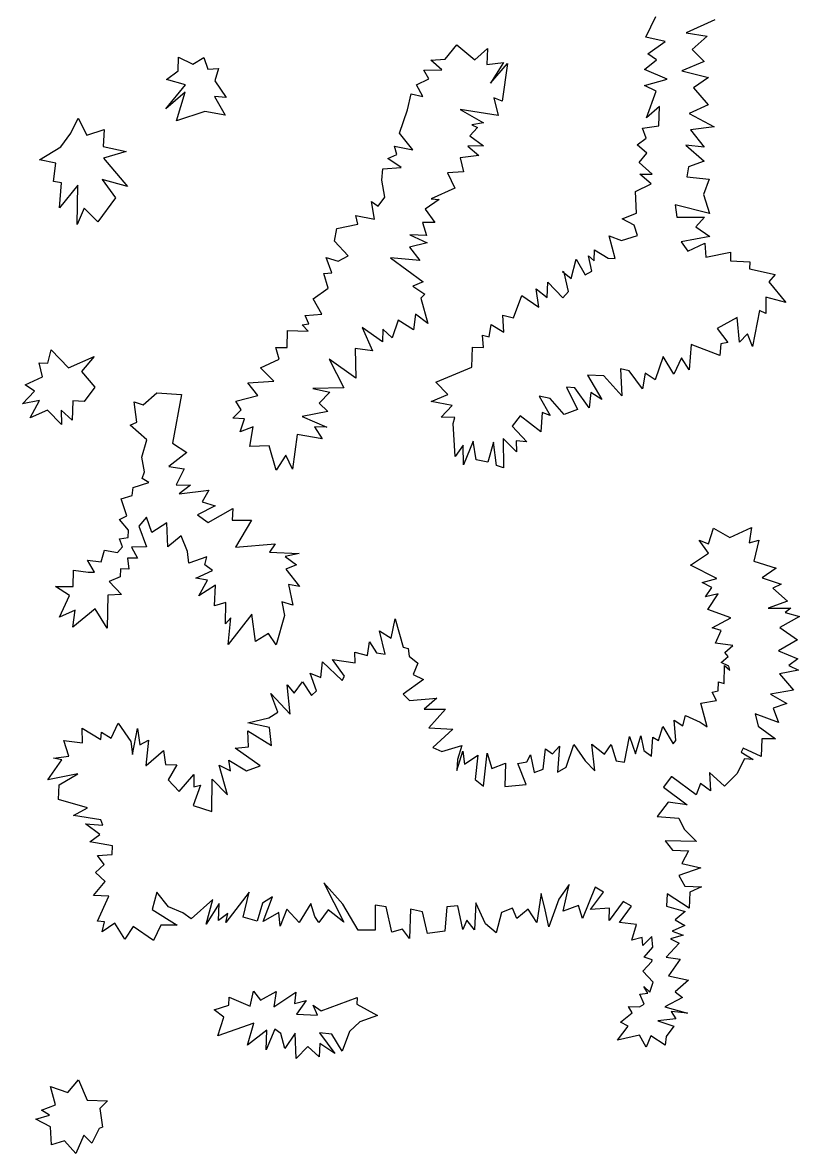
# Model space of a CAD drawing. Extents: x 662444 to 1640468, y 7452018 to 9606170.
# Drawn here: x 1170939 to 1175467, y 7996373 to 8002963 of the extents above; entities that cross this region are included whole.
import ezdxf

# ---------------------------------------------------------------- set-up
doc = ezdxf.new("R2010")
doc.units = 0
doc.layers.add('Level 1', color=7, linetype='Continuous')

msp = doc.modelspace()

# ---------------------------------------------------------------- linework, layer by layer
at = {"layer": 'Level 1'}
for points in [[(1174974.3, 8002979.9), (1174807.6, 8002903.3), (1174929.5, 8002884.6), (1174842.6, 8002807.4), (1174911.6, 8002736.1), (1174781.9, 8002682.6), (1174937.2, 8002643.9), (1174849.8, 8002582.3), (1174936, 8002484.7), (1174824.4, 8002432.9), (1174969.9, 8002355.5), (1174831.8, 8002338), (1174912.5, 8002237.3), (1174805.3, 8002248.8), (1174911.9, 8002156), (1174821.3, 8002123.5), (1174811.8, 8002064.8), (1174941.3, 8002050.4), (1174908.4, 8001961.3), (1174942.9, 8001851), (1174742.2, 8001901.4), (1174752.5, 8001828.6), (1174913.4, 8001828.7), (1174863.6, 8001773.6), (1174945.8, 8001717.3), (1174778.5, 8001685.2), (1174817.1, 8001630.5), (1174915.7, 8001677.2), (1174921.4, 8001595.7), (1175065.2, 8001626.4), (1175065.6, 8001575.2), (1175178.3, 8001569.1), (1175176.9, 8001527.9), (1175327, 8001494.9), (1175289.4, 8001452.8), (1175387.5, 8001331.4), (1175271.4, 8001363.3), (1175272.4, 8001268.6), (1175234.6, 8001285.5), (1175194.3, 8001075.3), (1175163.9, 8001149.9), (1175118.5, 8001100.2), (1175105.3, 8001244.3), (1174988.1, 8001181.5), (1175049.2, 8001098.2), (1175008.4, 8001091.8), (1175002.9, 8001022.9), (1174836.8, 8001087.6), (1174824.2, 8000938.9), (1174780.8, 8001009.4), (1174736, 8000914.1), (1174673.4, 8001016.5), (1174627.3, 8000882.2), (1174567.8, 8000919.9), (1174551.9, 8000828), (1174475.6, 8000933.1), (1174424.9, 8000944.8), (1174432.3, 8000788.7), (1174326.5, 8000904.8), (1174231.8, 8000908.1), (1174316.5, 8000767.1), (1174251.8, 8000808.3), (1174241.3, 8000718.5), (1174157.9, 8000834.9), (1174109.1, 8000838.8), (1174173.8, 8000708.6), (1174096.1, 8000680.1), (1174015.2, 8000773), (1173949.5, 8000785.3), (1174013.8, 8000672.9), (1173968.6, 8000690), (1173959.4, 8000577.9), (1173840.1, 8000671.1), (1173792.3, 8000611.5), (1173878.6, 8000519.4), (1173817, 8000526), (1173818, 8000462.5), (1173740.8, 8000539.8), (1173742.4, 8000368.3), (1173702.4, 8000381.9), (1173683.6, 8000518.3), (1173651.9, 8000401.4), (1173583.1, 8000414.9), (1173566.6, 8000524.6), (1173508.6, 8000386.3), (1173507.2, 8000501), (1173461.2, 8000433.6), (1173449.7, 8000626.6), (1173458.4, 8000661.9), (1173379.7, 8000664.6), (1173443.8, 8000731.4), (1173321, 8000755.7), (1173417.2, 8000795.8), (1173348.3, 8000867.2), (1173558, 8000954.6), (1173562, 8001072.5), (1173626.9, 8001070.2)], [(1173626.9, 8001070.2), (1173620.9, 8001141.7), (1173658.9, 8001132.6), (1173669.9, 8001204.6), (1173745, 8001158.6), (1173737.8, 8001257.9), (1173801.2, 8001243.5), (1173849.3, 8001372.1), (1173949.2, 8001304.1), (1173932.7, 8001412.6), (1173997, 8001361.4), (1174000.1, 8001451.5), (1174088.6, 8001358.3), (1174120.7, 8001396.2), (1174096.8, 8001506.1), (1174086.4, 8001512), (1174136.1, 8001471.3), (1174165.6, 8001583.9), (1174219, 8001494.1), (1174258, 8001513.9), (1174238.7, 8001603.6), (1174270.7, 8001574.7), (1174272.9, 8001638.1), (1174353.3, 8001589.7), (1174393.7, 8001588.3), (1174357.7, 8001719.8), (1174430.4, 8001693.9), (1174524, 8001721.8), (1174504.9, 8001783.7), (1174434.7, 8001819.5), (1174517.9, 8001852.3), (1174512.6, 8001978.3), (1174603.6, 8002023), (1174536.3, 8002079.9), (1174609.8, 8002079.6), (1174533.4, 8002149), (1174578.9, 8002203.1), (1174522, 8002251.8), (1174574.5, 8002290.1), (1174553, 8002347.6), (1174648.3, 8002362.1), (1174652.2, 8002474.5), (1174575.3, 8002408.1), (1174631.8, 8002564.2), (1174563.7, 8002597.7), (1174696.1, 8002634.4), (1174564.8, 8002690.1), (1174633.8, 8002745.6), (1174583.9, 8002780.7), (1174685.5, 8002854), (1174571.3, 8002879.1), (1174629.8, 8002999.6)], [(1173183.3, 8002455.9), (1173204.6, 8002547.5), (1173272.2, 8002531.9), (1173236.2, 8002599.9), (1173306.7, 8002635.3), (1173278.6, 8002685.3), (1173383, 8002687.3), (1173319, 8002745.1), (1173403.3, 8002750), (1173470.1, 8002834.6), (1173574.7, 8002746.4), (1173648.4, 8002812.9), (1173645.2, 8002718.3), (1173742.5, 8002730.6), (1173667, 8002610.7), (1173765.8, 8002725.3)], [(1172121, 8002423.3), (1172001.4, 8002445.2), (1171835.5, 8002391.8), (1171886.9, 8002557.1), (1171773.9, 8002460.8), (1171888.4, 8002600.4), (1171777.6, 8002632.1), (1171845.4, 8002683.2), (1171848.1, 8002762.1), (1171930.9, 8002721.4), (1171996.2, 8002760.4), (1172019.4, 8002692.8), (1172081.4, 8002696.2), (1172060.8, 8002624.6), (1172126.7, 8002527.7), (1172057.7, 8002533.4), (1172121, 8002423.3)], [(1173765.8, 8002725.3), (1173734.8, 8002506), (1173686.5, 8002525.4), (1173711.7, 8002422.2), (1173490.2, 8002457.6), (1173626.1, 8002379.5), (1173558.6, 8002368.4), (1173591.1, 8002352.8), (1173546.7, 8002303.1), (1173625.7, 8002245.9), (1173534, 8002242.3), (1173598.2, 8002188.9), (1173490.1, 8002174.8), (1173508.7, 8002094), (1173415.7, 8002087.2), (1173458.5, 8001998.9), (1173321.1, 8001936.8), (1173366.8, 8001933), (1173286, 8001876.8), (1173341.9, 8001798.1), (1173270.5, 8001798.3), (1173293.5, 8001722.9), (1173196.6, 8001726.2), (1173297.3, 8001679.4), (1173194.2, 8001655.1), (1173255.4, 8001576.2), (1173084.4, 8001592.1), (1173273.6, 8001453.1), (1173214.1, 8001427.3), (1173283.9, 8001381.5), (1173260.7, 8001356.7), (1173301.4, 8001209.4), (1173228.7, 8001263.2), (1173218.1, 8001173.3), (1173128.5, 8001229.9), (1173094, 8001126.4), (1173039.3, 8001177.2), (1173036.7, 8001102.8), (1172919.2, 8001186.9), (1172978.5, 8001051.3), (1172878.8, 8001064.8), (1172881.4, 8000891), (1172726.4, 8001001), (1172812.3, 8000834.4), (1172631.1, 8000830.6), (1172729.4, 8000809.4), (1172668.6, 8000744.7), (1172718.1, 8000697.3), (1172569, 8000666.8), (1172712.8, 8000605.1), (1172641.5, 8000607.6), (1172684.9, 8000537.1), (1172539.9, 8000563.2), (1172512.7, 8000361.5), (1172473.9, 8000441.9), (1172417.7, 8000354.8), (1172376.7, 8000496.4), (1172263.7, 8000492.5), (1172282.5, 8000607.6), (1172208, 8000579), (1172233, 8000655), (1172164.9, 8000657.3), (1172212.4, 8000706.9), (1172183.2, 8000756.9), (1172310.1, 8000790.4), (1172253, 8000864.7), (1172404.6, 8000874), (1172325.2, 8000951.3), (1172434.5, 8001001), (1172414.5, 8001070.7), (1172480.6, 8001070.6), (1172483.9, 8001168.5), (1172604.2, 8001164.4), (1172569.2, 8001201.2), (1172607.8, 8001207.6), (1172587.1, 8001256.2), (1172684.3, 8001264), (1172633, 8001352.6), (1172720.4, 8001415.3), (1172694.6, 8001500.8), (1172741.6, 8001504.7), (1172708.4, 8001594.9), (1172779.1, 8001572.5), (1172836.6, 8001603.9), (1172757.5, 8001690.1), (1172770.7, 8001764.2), (1172894.1, 8001787.8), (1172880.9, 8001839.5), (1172989.9, 8001817.9), (1172973.2, 8001920.9), (1173012.7, 8001894), (1173050.8, 8001946.1), (1173033.9, 8002044.6), (1173038.3, 8002110.2), (1173146.2, 8002119.8), (1173068.1, 8002170.4), (1173120, 8002194.2), (1173106.8, 8002243.6), (1173213.7, 8002222.2), (1173137.1, 8002319.4), (1173183.3, 8002455.9)], [(1171262.2, 8002015.2), (1171155.4, 8001884.1), (1171165.7, 8002029.6), (1171120.2, 8002037.8), (1171133.4, 8002143.2), (1171037.1, 8002164.3), (1171162.2, 8002239), (1171221.4, 8002318.2), (1171262.8, 8002407), (1171313.7, 8002307.3), (1171413.9, 8002340.6), (1171408.4, 8002240.6), (1171542.7, 8002212.6), (1171411.4, 8002173.7), (1171550.7, 8002008.6), (1171404, 8002049.3), (1171480.2, 8001942), (1171377.4, 8001802), (1171299.1, 8001881.4), (1171257.5, 8001786), (1171262.2, 8002015.2)], [(1171207.7, 8000951.7), (1171355.9, 8001017.9), (1171283.6, 8000930.2), (1171360.4, 8000838.5), (1171297.9, 8000756), (1171231.9, 8000758.3), (1171228.1, 8000646), (1171164.1, 8000705), (1171165.4, 8000620.3), (1171084.1, 8000704.4), (1170982.5, 8000660), (1171037.1, 8000760.5), (1170939.4, 8000740.5), (1171009.1, 8000814.9), (1170953.9, 8000852.4), (1171055.6, 8000897.9), (1171035, 8000979.9), (1171086, 8000978.1), (1171106.8, 8001056.5), (1171207.7, 8000951.7)], [(1172276, 7999515.8), (1172136.7, 7999339.1), (1172152.7, 7999494.4), (1172122.8, 7999459.8), (1172124.9, 7999584.4), (1172058.2, 7999564.4), (1172064.4, 7999684.5), (1171967.5, 7999623.2), (1172016.4, 7999713.9), (1171948.7, 7999726.3), (1172047.1, 7999769.7), (1172002.5, 7999803.5), (1172013.6, 7999849.8), (1171908, 7999812.3), (1171899.7, 7999881.6), (1171864.4, 7999971.9), (1171785.6, 7999908.9), (1171780.7, 8000047.1), (1171693.6, 7999991.1), (1171661.5, 8000081.2), (1171616, 8000029.4), (1171660.9, 7999907.6), (1171573.5, 7999906.1), (1171609.6, 7999842.6), (1171551, 7999842.3), (1171558.5, 7999778.6), (1171510.6, 7999780.3), (1171509, 7999733.6), (1171444.1, 7999705.7), (1171515, 7999630.9), (1171436.1, 7999627), (1171431.6, 7999434.5), (1171362, 7999547.1), (1171232.6, 7999439.1), (1171246.6, 7999538.8), (1171154.7, 7999498.6), (1171213.3, 7999623.5), (1171131, 7999677.5), (1171233.3, 7999677.3), (1171236.5, 7999771.9), (1171322.4, 7999761.1), (1171358.6, 7999759.9), (1171317.3, 7999830.3), (1171396.9, 7999819.8), (1171416.3, 7999888.1), (1171492.5, 7999875.5), (1171522.4, 7999907.9), (1171503.7, 7999954.2), (1171555.2, 7999962.4), (1171556.6, 8000005.8), (1171504.4, 8000066.6), (1171546.7, 8000088.5), (1171513.9, 8000188.7), (1171578.5, 8000207.6), (1171583.2, 8000253.1), (1171675.9, 8000283.3), (1171636.2, 8000307), (1171650.3, 8000345.4), (1171635.1, 8000430.6), (1171664.2, 8000532), (1171566.9, 8000616.6), (1171605.9, 8000635.3), (1171589.7, 8000753.8), (1171642.4, 8000736.5), (1171722.6, 8000806.1), (1171864.9, 8000795.6), (1171813.7, 8000511.3), (1171897, 8000457.2), (1171792, 8000376.2), (1171881, 8000363.1), (1171834.2, 8000270.1), (1171918.2, 8000267.2), (1171852.6, 8000216.1), (1172024.8, 8000238), (1171986.3, 8000170.3), (1172062.2, 8000146.5), (1171958.1, 8000094.4), (1172020.5, 8000048.9), (1172163.9, 8000130.8), (1172161.6, 8000064.1), (1172274.5, 8000063.5), (1172179.6, 7999905.4), (1172412.5, 7999925.2), (1172377.9, 7999877.4), (1172551.2, 7999869.3), (1172469.7, 7999852), (1172536.2, 7999803), (1172474.6, 7999777.3), (1172553.2, 7999677.7), (1172489.6, 7999687.7), (1172515.3, 7999568.8), (1172449.9, 7999586.6), (1172465.3, 7999507.1), (1172417.9, 7999337.3), (1172372.2, 7999402.3), (1172296.1, 7999357), (1172276, 7999515.8)], [(1173447.1, 7998844.4), (1173330.5, 7998738.2), (1173384, 7998715.2), (1173500.3, 7998750.1), (1173474.1, 7998668.7), (1173469.8, 7998605.3), (1173504.5, 7998716.6), (1173514.7, 7998641.7), (1173593.2, 7998693.5), (1173577.7, 7998552.7), (1173625.3, 7998513.2), (1173646.9, 7998706.1), (1173674.7, 7998616.1), (1173754.5, 7998646.8), (1173749.9, 7998511.1), (1173873.8, 7998522.4), (1173826.9, 7998644.3), (1173878.4, 7998654.8), (1173900, 7998695.2), (1173922, 7998592), (1173973.8, 7998611.4), (1173987.5, 7998731.1), (1174028, 7998700.8), (1174068, 7998746.2), (1174057.4, 7998595.1), (1174107.5, 7998624.6), (1174152.4, 7998755.5), (1174218.4, 7998660.9), (1174275, 7998603.2), (1174256.9, 7998757.5), (1174331.6, 7998700.4), (1174369.8, 7998755.8), (1174399.5, 7998660.2), (1174448.3, 7998652.9), (1174476.9, 7998803.4), (1174511.7, 7998702), (1174543, 7998806.6), (1174560.3, 7998721.4), (1174605, 7998688.7), (1174612, 7998798.7), (1174646.5, 7998779.7), (1174670.6, 7998860.1), (1174731, 7998759), (1174746.6, 7998778.5), (1174737.9, 7998896.8), (1174787.9, 7998863.9), (1174802.8, 7998924.6), (1174888.8, 7998886), (1174930.5, 7998859), (1174892.6, 7998996.1), (1174984.8, 7999013), (1174958.7, 7999060.6), (1174994.2, 7999069.4), (1174996, 7999120.6), (1175029.7, 7999111.6), (1175030.1, 7999216.2), (1175062.3, 7999189.5), (1175055.6, 7999213.1), (1175010.5, 7999234.7), (1175052.2, 7999268.9), (1175032.8, 7999293), (1175080, 7999332.5), (1174978.2, 7999346.1), (1175011.6, 7999419.5), (1174958.9, 7999435.8), (1175068.5, 7999493.3), (1174933.8, 7999542.4), (1174993.4, 7999633.9), (1174919.3, 7999616.4), (1174956.4, 7999671.9), (1174900.8, 7999699.4), (1174986.9, 7999724.3), (1174832.9, 7999800.8), (1174937.7, 7999871.8), (1174883.8, 7999947.1), (1174937.4, 7999925.3), (1174966.1, 8000016.7), (1175061.2, 7999962.2), (1175188.9, 8000021.3), (1175175.1, 7999930.4), (1175230, 7999946.4), (1175202.4, 7999823.7), (1175331, 7999783.7), (1175250.2, 7999727.5), (1175361.8, 7999690.2), (1175312, 7999667.4), (1175398.9, 7999592.1), (1175284.6, 7999550.4), (1175417.7, 7999550.2), (1175383.8, 7999525.8), (1175467.2, 7999502.9), (1175353.1, 7999437.8), (1175457.2, 7999365.2), (1175345.2, 7999302.2), (1175458.7, 7999254.9), (1175406.2, 7999216.6), (1175461.7, 7999189.1), (1175351.3, 7999167.3), (1175432.1, 7999072.1), (1175298.2, 7999048.9), (1175393.2, 7998994.4)], [(1171535.6, 7997620.9), (1171477, 7997715.3), (1171403.9, 7997664.4), (1171416.6, 7997721.8), (1171375.2, 7997726.6), (1171442, 7997872.4), (1171352.6, 7997875.4), (1171421.4, 7997957.7), (1171364.7, 7998010.8), (1171415.3, 7998057), (1171375.5, 7998109.5), (1171460.9, 7998114.4), (1171462.7, 7998165.5), (1171330.3, 7998187.9), (1171390.4, 7998231.5), (1171305.1, 7998293.4), (1171407.1, 7998285.4), (1171395.4, 7998315.9), (1171235.4, 7998342.5), (1171316.9, 7998387.6), (1171149.1, 7998434.5), (1171152.1, 7998521.3), (1171261.8, 7998584.3), (1171087, 7998549.1), (1171167.7, 7998666.6), (1171119.1, 7998676), (1171209, 7998688.5), (1171179, 7998778.6), (1171288.3, 7998764.8), (1171285.9, 7998851.8), (1171394.4, 7998784.6), (1171400.2, 7998827.8), (1171455.4, 7998792.5), (1171496.8, 7998880.2), (1171569.8, 7998773), (1171580, 7998698.1), (1171608.6, 7998848.5), (1171623.4, 7998753.4), (1171672.3, 7998781.7), (1171657.7, 7998634.2), (1171659.8, 7998634.1), (1171759.7, 7998720.9), (1171773, 7998640.2), (1171838.9, 7998638), (1171788, 7998550.7), (1171851.7, 7998481.7), (1171937.1, 7998581.2), (1171936.8, 7998510), (1171975.4, 7998518.6), (1171933, 7998399.9), (1172041.6, 7998366.1), (1172043.8, 7998554.1), (1172134.3, 7998462), (1172084.9, 7998635.1), (1172151.9, 7998601.6), (1172141.3, 7998664.3), (1172244.6, 7998601.8), (1172324.5, 7998632.5), (1172177.8, 7998734.3), (1172256.9, 7998741.6), (1172252.6, 7998836.4), (1172390.3, 7998750.4), (1172379, 7998855.4), (1172252.1, 7998882.1), (1172375.6, 7998911.2), (1172427.9, 7998945.1), (1172385.7, 7999052.3), (1172498.8, 7998932.6), (1172481.3, 7999104.6), (1172523.2, 7999054.2), (1172571.4, 7999121.6), (1172622.9, 7999040.8), (1172651.6, 7999068.7), (1172614.6, 7999171.3), (1172677.7, 7999146.9), (1172688.3, 7999237.8), (1172802.8, 7999129.2), (1172816.4, 7999154.4), (1172745.2, 7999251.4), (1172877.7, 7999231.3), (1172876.6, 7999293.7), (1172950.6, 7999275.6), (1172960.7, 7999354.2), (1173002.2, 7999289.4), (1173053.1, 7999282.1), (1173019.4, 7999419), (1173087.2, 7999375.5), (1173111.3, 7999489.3), (1173156.8, 7999324.1), (1173187.4, 7999315.3), (1173193.3, 7999271.7), (1173243, 7999229.9), (1173215.2, 7999164.1), (1173275.9, 7999134.1), (1173158, 7999050.2), (1173195.1, 7999013.3), (1173353.2, 7999025.7), (1173279.6, 7998962.6), (1173405.3, 7998962.7), (1173306.8, 7998853.6), (1173447.1, 7998844.4)], [(1175393.2, 7998994.4), (1175313.5, 7998968.2), (1175345.7, 7998883.6), (1175210, 7998934), (1175227.8, 7998862.1), (1175327.6, 7998789.6), (1175248.7, 7998789), (1175245.2, 7998686.7), (1175139.3, 7998734.9), (1175127.8, 7998711.9), (1175197.7, 7998668.3), (1175146.7, 7998672.3), (1175103.2, 7998584.7), (1175031.5, 7998512.6), (1174942.6, 7998592.5), (1174948.5, 7998485.4), (1174891.4, 7998528.6), (1174865.7, 7998462.7), (1174724.4, 7998566.6), (1174719.1, 7998566.8), (1174675.5, 7998507.1), (1174812.5, 7998403.3), (1174703.3, 7998419.3), (1174638.7, 7998336.9), (1174764, 7998325.9), (1174794.9, 7998262.5), (1174867, 7998191), (1174685, 7998195), (1174726.7, 7998140.1), (1174821.4, 7998136.9), (1174782.6, 7998061.4), (1174892.6, 7998037.6), (1174765.3, 7997993), (1174799.4, 7997930.6), (1174896.2, 7997927.2), (1174828, 7997896.2), (1174824.8, 7997801.7), (1174695.6, 7997885.2), (1174693.1, 7997814), (1174801.8, 7997782.4), (1174743.6, 7997733.2), (1174798.9, 7997700.1), (1174726.4, 7997667), (1174789.6, 7997644.8), (1174716.4, 7997623.9), (1174766.7, 7997598.8), (1174690.3, 7997516.9), (1174771.9, 7997504), (1174704.7, 7997407.3), (1174821, 7997382.1), (1174744, 7997313.5), (1174786.6, 7997280.9), (1174682.5, 7997226.6), (1174814.4, 7997190.8), (1174719.9, 7997199.7), (1174747.2, 7997157.5), (1174641.3, 7997145.6), (1174735.1, 7997114.5), (1174691.4, 7997054.8), (1174685.4, 7997003.8), (1174602.1, 7997057.9), (1174574.3, 7996992), (1174536.2, 7997062.4), (1174407.4, 7997033.4), (1174468.7, 7997113.7), (1174423.7, 7997137.5), (1174491.7, 7997191.9), (1174470.5, 7997228.3), (1174534.4, 7997226.1), (1174562.7, 7997242.9), (1174536.9, 7997300.6), (1174583, 7997306.8), (1174560.9, 7997345.4), (1174596, 7997313), (1174614, 7997371.4), (1174554.4, 7997434.7), (1174607.4, 7997491.9), (1174609.9, 7997501.8), (1174562.5, 7997516.8), (1174612.4, 7997574.1), (1174607.1, 7997637.7), (1174554.2, 7997583.9), (1174550.5, 7997631.9), (1174491.4, 7997616.1), (1174518, 7997707.6), (1174418.2, 7997718.8), (1174488.6, 7997813.3), (1174440.5, 7997840.5), (1174357.9, 7997730.9), (1174360.4, 7997802.1), (1174249.3, 7997793.7), (1174325.2, 7997895.7), (1174277.3, 7997925.2), (1174203.8, 7997741.8), (1174178.8, 7997818.4), (1174090.2, 7997783.6), (1174124.4, 7997940.5), (1174064.9, 7997853.5), (1174006.2, 7997694.1), (1173986.1, 7997792.7), (1173961.7, 7997888.2)], [(1173961.7, 7997888.2), (1173937.7, 7997717.6), (1173886.1, 7997796.2), (1173820.3, 7997741.6), (1173794.7, 7997801.5), (1173729.9, 7997775.9), (1173700.3, 7997658.9), (1173638.2, 7997710.1), (1173580.6, 7997832.3), (1173573.1, 7997675.6), (1173529.2, 7997731.6), (1173506, 7997677.9), (1173475.6, 7997814.7), (1173411.5, 7997809.2), (1173401.3, 7997667), (1173298.6, 7997654.9), (1173269.9, 7997780.6), (1173201.2, 7997796.3), (1173195.3, 7997625.1), (1173153.5, 7997680), (1173092.2, 7997662.1), (1173058.9, 7997809), (1172995.3, 7997819), (1172994.6, 7997673.2), (1172895.5, 7997674.4), (1172805.9, 7997825.5), (1172695.2, 7997949.6), (1172811.9, 7997720.7), (1172720.7, 7997792.8), (1172667, 7997717.9), (1172642.6, 7997754.3), (1172619.6, 7997828.6), (1172551.9, 7997718.5), (1172480, 7997795.5), (1172440.4, 7997696.7), (1172433.6, 7997777.1), (1172342.3, 7997723.5), (1172395.1, 7997867.5), (1172338.5, 7997831.6), (1172306.2, 7997726.9), (1172224.9, 7997748.6), (1172260.8, 7997895.5), (1172124.8, 7997718.7), (1172136.2, 7997771.7), (1172081.5, 7997730.2), (1172084.9, 7997829.1), (1172009.4, 7997709.3), (1172047.3, 7997851.6), (1171921, 7997740.1), (1171873.2, 7997775.2), (1171790.2, 7997809.2), (1171721.9, 7997896.2), (1171694.9, 7997794.7), (1171839.8, 7997702.9), (1171745, 7997702.8), (1171701.5, 7997613), (1171584, 7997696.1), (1171535.6, 7997620.9)], [(1172287.9, 7997132), (1172076.5, 7997058), (1172113.3, 7997166.9), (1172056.2, 7997208.9), (1172141.3, 7997237.2), (1172142.8, 7997282.8), (1172265.7, 7997230.7), (1172284.7, 7997319.1), (1172326.6, 7997266.4), (1172417.8, 7997316.7), (1172404, 7997226), (1172532.7, 7997312.8), (1172525.1, 7997246.3), (1172591.7, 7997262.9), (1172535.7, 7997184.7), (1172658, 7997178.3), (1172632.3, 7997235.9), (1172679.1, 7997203.1), (1172889.5, 7997280.5), (1172888.1, 7997241.6), (1173008.4, 7997176.2), (1172904.8, 7997138.6), (1172844.3, 7997082.8), (1172802, 7996968.5), (1172741.6, 7997068.5), (1172669.4, 7997075.4), (1172760, 7996955.4), (1172672.6, 7997014.1), (1172667.7, 7996935.2), (1172602.7, 7996996.5), (1172534.3, 7996926.5), (1172528.7, 7997072.5), (1172467, 7996983.3), (1172444.5, 7997070.9), (1172410.2, 7997097.7), (1172359.2, 7996975.9), (1172363.2, 7997091.5), (1172250.4, 7997003), (1172287.9, 7997132)], [(1171264.6, 7996802), (1171315.9, 7996682.2), (1171434, 7996678.2), (1171388.8, 7996634.1), (1171405.3, 7996525.5), (1171384.8, 7996518.4), (1171343.6, 7996433), (1171296.1, 7996478.1), (1171249.9, 7996372.8), (1171183.2, 7996446.3), (1171107.9, 7996423.3), (1171101.9, 7996528.1), (1171016, 7996572.3), (1171095.6, 7996595.1), (1171048.7, 7996624.6), (1171131.8, 7996655.1), (1171101.4, 7996761.9), (1171202.4, 7996727.3), (1171264.6, 7996802)]]:
    msp.add_lwpolyline(points, dxfattribs=at)

doc.saveas('drawing.dxf')
